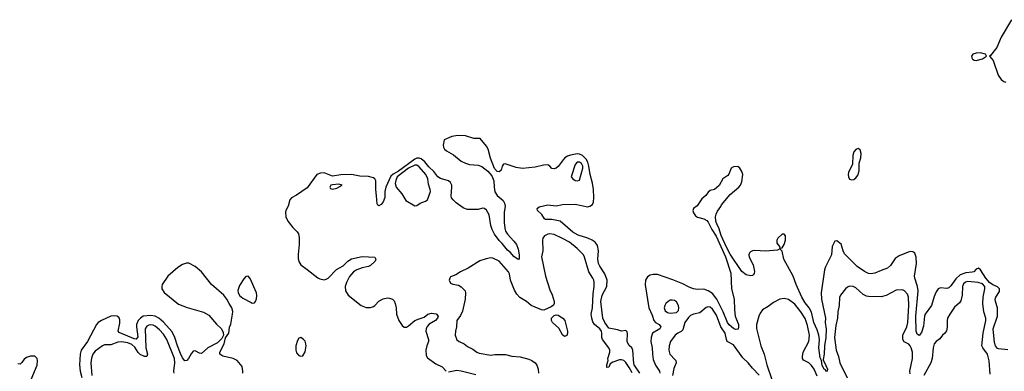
# Model space of a CAD drawing. Header units: inches. Extents: x 1384664 to 1536621, y 460766 to 646467.
# Tile 351 of 488: x 1414227 to 1423555, y 585849 to 589176. Entities that reach past the tile are written whole.
import ezdxf

# ---------------------------------------------------------------- set-up
doc = ezdxf.new("R2010")
doc.units = ezdxf.units.IN
doc.header["$MEASUREMENT"] = 0
doc.layers.add('B4518', color=7, linetype='Continuous')
doc.layers.add('B4528', color=7, linetype='Continuous')

msp = doc.modelspace()

# ---------------------------------------------------------------- linework, layer by layer
at = {"layer": 'B4518', "color": 5}
for points, elevation in [([(1420000, 586094.3), (1419997.1, 586097.1), (1419983.4, 586130), (1419985.7, 586205.7), (1419982.4, 586222.4), (1419970, 586236.2), (1419930, 586227.6), (1419890, 586240.6), (1419810, 586255.4), (1419769.4, 586310), (1419751.1, 586350), (1419731.2, 586510), (1419745.7, 586570), (1419788.6, 586650), (1419792, 586710), (1419770.2, 586770.2), (1419722.8, 586842.8), (1419710.5, 586870), (1419704.6, 586910), (1419711.1, 586990), (1419699.9, 587039.9), (1419679.1, 587070), (1419650.5, 587090.5), (1419609.3, 587109.3), (1419518.3, 587138.3), (1419466, 587166), (1419348, 587268), (1419270, 587286.2), (1419210, 587285.2), (1419198.7, 587290), (1419172.3, 587332.3), (1419131.1, 587370), (1419128.7, 587390), (1419150, 587405.5), (1419230, 587422.7), (1419310, 587416.1), (1419370, 587426.5), (1419488.9, 587428.9), (1419610, 587406.6), (1419630, 587410.2), (1419653.1, 587426.9), (1419662.9, 587450), (1419666.5, 587493.5), (1419662, 587570), (1419652.3, 587630), (1419630.8, 587710), (1419619.3, 587790), (1419608.7, 587828.7), (1419594.8, 587854.8), (1419559.9, 587890), (1419530, 587903.8), (1419510, 587905.7), (1419445.5, 587894.5), (1419415.6, 587884.4), (1419392.6, 587870), (1419375.1, 587850), (1419330, 587785.9), (1419310, 587770.5), (1419290, 587764.4), (1419269, 587769), (1419250.3, 587790.3), (1419230, 587801.7), (1419190, 587798.1), (1419110, 587780.4), (1418989.1, 587769.1), (1418930, 587776.2), (1418827.9, 587812.1), (1418809.4, 587810), (1418796.4, 587790), (1418787, 587753), (1418770, 587736.8), (1418750, 587740.3), (1418726.8, 587766.8), (1418687.2, 587867.2), (1418665.1, 587950), (1418650, 587978.6), (1418590, 588051.6), (1418530, 588050.9), (1418450, 588076.4), (1418378.4, 588081.6), (1418321.3, 588070), (1418250, 588039.8), (1418238.7, 587990), (1418241.6, 587970), (1418252.9, 587950), (1418270, 587935.4), (1418337.2, 587897.2), (1418410, 587838.7), (1418450, 587817.2), (1418490, 587806.4), (1418570, 587799.4), (1418605.3, 587785.3), (1418662.2, 587742.2), (1418699.5, 587699.6), (1418719.2, 587650), (1418722.4, 587590), (1418730, 587547.9), (1418750, 587513.4), (1418806.5, 587466.5), (1418821.1, 587441.1), (1418825.4, 587410), (1418818.4, 587350), (1418816.7, 587256.7), (1418821.7, 587201.7), (1418830, 587175.8), (1418850, 587146), (1418910, 587081.6), (1418933.4, 587050), (1418950, 587004.7), (1418960.5, 586950), (1418958, 586910), (1418950, 586906), (1418910, 586934.5), (1418874.9, 586974.9), (1418850, 586995.6), (1418798.3, 587058.3), (1418770, 587085.5), (1418725.2, 587145.2), (1418703.2, 587190), (1418689.8, 587230), (1418674.8, 587330), (1418650, 587374.7), (1418630, 587389.6), (1418611.2, 587391.2), (1418570, 587380.8), (1418470, 587380.9), (1418450, 587384.9), (1418430, 587394.4), (1418363.6, 587443.6), (1418333.3, 587470), (1418319.3, 587490), (1418315.3, 587510), (1418321.9, 587590), (1418320.1, 587610), (1418310, 587635.3), (1418290, 587651.7), (1418214, 587674), (1418190, 587688.4), (1418150, 587738.9), (1418103.7, 587783.7), (1418064.7, 587830), (1418030, 587859.8), (1418010, 587866.9), (1417990, 587864.8), (1417970, 587855.8), (1417816.4, 587743.6), (1417765.8, 587714.2), (1417744.6, 587695.4), (1417694.5, 587590), (1417686.1, 587550), (1417685.1, 587494.9), (1417670, 587453.7), (1417650, 587427.3), (1417630, 587415.6), (1417620.1, 587420.1), (1417612.6, 587432.6), (1417608.4, 587510), (1417599.5, 587570), (1417600.1, 587650), (1417592.7, 587670), (1417579.9, 587679.9), (1417533, 587693), (1417450, 587694), (1417370, 587711), (1417270, 587707.7), (1417190, 587696.9), (1417110, 587726.8), (1417075.3, 587724.7), (1417042, 587710), (1416950, 587586.2), (1416850, 587515.1), (1416800.7, 587490), (1416787.7, 587470), (1416772, 587410), (1416749.1, 587370.9), (1416744.8, 587355.2), (1416749, 587311), (1416767.3, 587270), (1416813.6, 587210), (1416856.9, 587170), (1416869.5, 587149.5), (1416874.3, 587114.3), (1416874.4, 587050), (1416864.7, 586955.3), (1416865.4, 586914.6), (1416870, 586886.9), (1416890, 586854.8), (1416952, 586812), (1417050, 586732.1), (1417070, 586722.2), (1417110, 586715.7), (1417130, 586719.8), (1417150, 586730.8), (1417228.9, 586811.1), (1417290, 586845.3), (1417336.8, 586890), (1417370, 586911.5), (1417470, 586936.5), (1417590.3, 586930.3), (1417600.4, 586910), (1417593.7, 586890), (1417550, 586851.2), (1417530, 586841.5), (1417470, 586828.9), (1417421.3, 586810), (1417390, 586789.8), (1417350, 586745.7), (1417321.9, 586690), (1417310.9, 586650), (1417315, 586610), (1417338, 586570), (1417463.1, 586470), (1417510, 586451.1), (1417550, 586453.5), (1417578.2, 586461.8), (1417592, 586470), (1417630, 586512.4), (1417670, 586535.9), (1417710, 586543.9), (1417730, 586541.5), (1417759.1, 586530), (1417774.3, 586514.3), (1417783.6, 586490), (1417792.6, 586450), (1417797.6, 586390), (1417820.2, 586330), (1417850, 586282), (1417870, 586267.7), (1417890, 586266.8), (1417910, 586278.4), (1417970, 586330.3), (1418010, 586346.7), (1418060.5, 586359.5), (1418093.2, 586390), (1418130, 586398.7), (1418172.5, 586392.5), (1418190.7, 586370), (1418184.9, 586350), (1418167.7, 586330), (1418106.3, 586293.7), (1418087.7, 586272.3), (1418078.5, 586250), (1418075.6, 586230), (1418101.4, 586150), (1418100.9, 586130), (1418083.7, 586090), (1418075.5, 586050), (1418077, 585997), (1418090, 585974.9), (1418170, 585918.5), (1418230, 585890.3), (1418268.6, 585848.6)], 660), ([(1420000, 585884), (1419970, 585932.6), (1419950, 585949.7), (1419930, 585956.3), (1419910, 585958.4), (1419844.9, 585935.1), (1419822, 585918), (1419810, 585888), (1419790, 585886), (1419789, 585910), (1419802, 585950), (1419798, 585970), (1419816.4, 586030), (1419817.6, 586050), (1419808.3, 586070), (1419749.4, 586149.4), (1419742.6, 586170), (1419743.7, 586210), (1419738.2, 586230), (1419722, 586250), (1419673.7, 586290), (1419657.7, 586317.7), (1419646.6, 586350), (1419642.4, 586390), (1419654, 586450), (1419659, 586581), (1419670.6, 586650), (1419669.8, 586690), (1419667.2, 586710), (1419658, 586730), (1419620.2, 586790), (1419579, 586930), (1419568.7, 586950), (1419510, 587011.9), (1419436, 587070), (1419370, 587106.9), (1419290, 587142.8), (1419250, 587149.9), (1419230, 587145.7), (1419198.7, 587130), (1419184.5, 587110), (1419179.7, 587090), (1419182.3, 586990), (1419169, 586931), (1419210, 586748), (1419250, 586618.8), (1419272, 586572), (1419291.4, 586510), (1419291.7, 586490), (1419285.2, 586474.8), (1419262.8, 586457.2), (1419191.9, 586428.1), (1419170, 586429.3), (1419071.5, 586471.5), (1419030, 586508.7), (1418965.6, 586545.6), (1418937.9, 586577.9), (1418914.9, 586614.9), (1418876, 586710), (1418867.4, 586770), (1418858.5, 586790), (1418770, 586891.1), (1418710, 586918.4), (1418690, 586920.9), (1418646.9, 586913.1), (1418586, 586894), (1418475.6, 586824.4), (1418404, 586790), (1418359.5, 586760.5), (1418310, 586741.2), (1418300.7, 586730), (1418297.3, 586710), (1418310, 586684), (1418330, 586674.8), (1418383.5, 586663.5), (1418408, 586648), (1418446, 586610), (1418450.8, 586590), (1418448, 586530), (1418423.4, 586416.6), (1418403.4, 586376.6), (1418369.1, 586330), (1418364.9, 586270), (1418355.3, 586230), (1418352.2, 586190), (1418367.3, 586147.3), (1418390, 586132), (1418438.8, 586110), (1418470, 586082), (1418519.2, 586059.2), (1418558.8, 586030), (1418580.7, 586020.7), (1418690, 586001.1), (1418730, 586008.8), (1418830, 586008.9), (1418890, 585992.7), (1418970, 585984.6), (1419050, 585962), (1419078, 585950), (1419109.2, 585929.2), (1419126.8, 585906.8), (1419140.3, 585870), (1419143.5, 585830)], 680), ([(1416339.8, 585830), (1416342.3, 585850), (1416333.1, 585893.1), (1416287.6, 585950), (1416250, 585971), (1416153, 585993), (1416123.7, 586010), (1416121.6, 586030), (1416165.1, 586110), (1416176, 586164), (1416208.7, 586210), (1416215.1, 586264.9), (1416226.3, 586293.7), (1416244.5, 586390), (1416245.6, 586414.4), (1416237.2, 586450), (1416210, 586489.3), (1416189.7, 586530), (1416159.8, 586570), (1416043.4, 586670), (1415949.9, 586790), (1415890, 586840.3), (1415830, 586872), (1415806.7, 586873.3), (1415770, 586859.9), (1415725.7, 586830), (1415630.5, 586750), (1415578.3, 586670), (1415573, 586650), (1415573.4, 586630), (1415578.4, 586618.4), (1415595.8, 586595.8), (1415730, 586483.7), (1415812.1, 586452.1), (1415967.2, 586407.2), (1416019.6, 586379.6), (1416090, 586294), (1416138, 586250), (1416154.8, 586214.8), (1416158, 586190), (1416140.5, 586159.5), (1416100.9, 586119.1), (1416010, 586069.6), (1415950, 586017.6), (1415930, 586018.7), (1415890, 586041.1), (1415870, 586038.9), (1415850, 586013.3), (1415826.9, 585970), (1415810, 585952.1), (1415790, 585948.7), (1415770, 585976.4), (1415750, 586017.8), (1415721.3, 586090), (1415696.2, 586170), (1415670, 586221.9), (1415590, 586313.1), (1415545.4, 586350), (1415510, 586369.6), (1415470, 586377.6), (1415398.3, 586370), (1415370, 586352.2), (1415350.6, 586330), (1415333.9, 586290), (1415332.3, 586270), (1415346.2, 586173.8), (1415330, 586154.1), (1415310, 586157.2), (1415170, 586214.5), (1415160.6, 586230), (1415175.1, 586304.9), (1415175.4, 586335.4), (1415170, 586354.3), (1415150, 586369.5), (1415113, 586373), (1415090, 586369.2), (1415000.7, 586330), (1414969.4, 586310.6), (1414954, 586290), (1414869.4, 586130.6), (1414808.7, 586050), (1414799.1, 586010), (1414792, 585910), (1414798.8, 585850), (1414816.6, 585790)], 660), ([(1415690.4, 585830), (1415688.8, 585848.8), (1415696.6, 585930), (1415693.3, 585970), (1415620.9, 586150), (1415590, 586198.8), (1415550, 586242.4), (1415510, 586276.1), (1415490, 586285.7), (1415470, 586289.9), (1415450, 586286.1), (1415430, 586274.8), (1415415.7, 586250), (1415423.4, 586070), (1415439.3, 586010), (1415430, 585988.5), (1415410, 585989.5), (1415368.6, 586008.6), (1415350, 586028.1), (1415316.8, 586076.8), (1415290, 586100.8), (1415250, 586118.3), (1415191.1, 586128.9), (1415156.5, 586123.5), (1415090, 586099.4), (1415030, 586098), (1415010, 586090.9), (1414941.9, 586038.1), (1414919.8, 586010), (1414906.6, 585973.4), (1414900.7, 585930), (1414910.6, 585810)], 680), ([(1414335.6, 585770), (1414391.9, 585908.1), (1414397.2, 585950), (1414391.2, 585971.2), (1414381.4, 585981.4), (1414370, 585990.6), (1414350, 585993.3), (1414330, 585992.5), (1414290, 585979.2), (1414270, 585962.2), (1414248.4, 585931.6), (1414230, 585917.6), (1414210, 585919.1)], 660), ([(1418290, 585844.8), (1418370, 585858.1), (1418410, 585854.2), (1418550, 585817.7)], 660)]:
    msp.add_lwpolyline(points, dxfattribs=dict(at, elevation=elevation))
for points, elevation in [([(1417970, 587800.5), (1417909.1, 587770), (1417802.7, 587690), (1417790, 587655.1), (1417785.5, 587625.5), (1417793.7, 587590), (1417847.1, 587527.1), (1417886, 587466), (1417970, 587413.4), (1417990, 587417.3), (1418020.1, 587439.9), (1418070, 587457.3), (1418089, 587470), (1418118, 587550), (1418116.3, 587570), (1418099.1, 587619.1), (1418093.6, 587670), (1418075.4, 587710), (1418010, 587784.6), (1417990, 587799.8)], 680), ([(1419510, 587827.4), (1419490, 587807), (1419452.7, 587690), (1419466, 587670), (1419490, 587655.8), (1419510, 587650.4), (1419530, 587658), (1419561.5, 587770), (1419561.5, 587790), (1419550, 587814.3), (1419530, 587827)], 680), ([(1417250, 587618.4), (1417190, 587614.8), (1417174.8, 587610), (1417164.9, 587590), (1417170, 587578), (1417190, 587570.8), (1417230, 587583), (1417282, 587610)], 680), ([(1416390, 586749.6), (1416370, 586746), (1416350, 586723.6), (1416310, 586660.7), (1416292.5, 586612.5), (1416295.3, 586595.3), (1416310, 586566), (1416341.6, 586541.6), (1416419, 586499), (1416430, 586494.9), (1416450, 586496.4), (1416460.5, 586510), (1416470, 586536), (1416472.5, 586567.5), (1416468.9, 586590), (1416410, 586725.6)], 660), ([(1419390, 586179), (1419370, 586194), (1419336, 586256), (1419274.7, 586310), (1419265.3, 586330), (1419266.6, 586350), (1419290, 586377), (1419310, 586383.7), (1419330, 586379.5), (1419373.4, 586350), (1419390.3, 586330.3), (1419416.3, 586230), (1419417.3, 586210), (1419410, 586188)], 680), ([(1416890, 586167.3), (1416870, 586162.3), (1416858.8, 586141.2), (1416844, 586090), (1416842.4, 586050), (1416850, 586022.3), (1416870, 585997.7), (1416890, 585991.5), (1416910, 585994), (1416930, 586032.4), (1416940.5, 586090), (1416939, 586110), (1416930, 586133.6), (1416916.2, 586150)], 660)]:
    msp.add_lwpolyline(points, close=True, dxfattribs=dict(at, elevation=elevation))
at = {"layer": 'B4528', "color": 5}
for points, elevation in [([(1423624, 589176), (1423525.8, 589010), (1423485.4, 588914.6), (1423423.6, 588836.4), (1423414, 588830), (1423450.4, 588790.4), (1423497.2, 588650), (1423525.5, 588610), (1423550, 588592.7), (1423570, 588586.5)], 660), ([(1423590, 586052.7), (1423500.8, 586060.8), (1423490, 586064.8), (1423472.3, 586090), (1423462.5, 586122.5), (1423449.2, 586250), (1423489.8, 586369.8), (1423492.3, 586390), (1423489.4, 586450), (1423471.3, 586510), (1423469.4, 586530), (1423474.9, 586550), (1423510, 586604.4), (1423511, 586630), (1423490, 586647.4), (1423445.7, 586665.7), (1423413.7, 586690), (1423380, 586730), (1423330, 586809.9), (1423310, 586824.4), (1423290, 586814.8), (1423265.3, 586790), (1423250, 586785.3), (1423190, 586782), (1423138.3, 586761.7), (1423095, 586725), (1423050, 586656.9), (1423030, 586639.1), (1423010, 586631.1), (1422950, 586638), (1422930, 586629.6), (1422910, 586601.6), (1422890, 586557.6), (1422864.1, 586470), (1422805.3, 586390), (1422799.3, 586370), (1422790, 586274.5), (1422770, 586216.2), (1422750, 586187.6), (1422730, 586199.3), (1422721.6, 586230), (1422717, 586370), (1422738.6, 586610), (1422731.3, 586650), (1422706, 586730), (1422705.2, 586750), (1422721.9, 586870), (1422719.1, 586930), (1422707, 586967), (1422690, 586979.8), (1422670, 586981.5), (1422643.8, 586976.2), (1422558.2, 586941.8), (1422522.7, 586917.3), (1422477.8, 586850), (1422450, 586823.5), (1422390, 586803.2), (1422330, 586776.2), (1422289.8, 586769.8), (1422270, 586773.1), (1422230, 586791.8), (1422161.4, 586841.4), (1422041.5, 586961.5), (1422027.1, 586990), (1422010, 587052.7), (1421970, 587082.7), (1421950, 587079.3), (1421924.9, 587030), (1421917, 586950), (1421861.6, 586838.4), (1421851.3, 586808.7), (1421819.3, 586590), (1421824.8, 586530), (1421861.9, 586350), (1421857.9, 586310), (1421866.2, 586246.2), (1421864, 586170), (1421852.5, 586090), (1421850.1, 586009.9), (1421838.8, 585958.8), (1421839.3, 585950), (1421850, 585938), (1421880.9, 585870), (1421878, 585850), (1421870, 585848), (1421861.6, 585861.6), (1421850, 585868.7), (1421830, 585903.6), (1421822.4, 585950), (1421810, 585977.2), (1421797.8, 586070), (1421803.2, 586150), (1421799.4, 586190), (1421781.5, 586241.5), (1421750, 586310), (1421728.5, 586408.5), (1421707.7, 586447.7), (1421670, 586497.5), (1421638.5, 586550), (1421582.6, 586670), (1421554.9, 586750), (1421467.2, 586910), (1421450, 586984), (1421439, 586999), (1421430, 587008), (1421405.4, 586994.6), (1421293.8, 586986.2), (1421192, 586992), (1421170, 586988.8), (1421150, 586978.7), (1421141.3, 586970), (1421135.5, 586950), (1421138.8, 586930), (1421175.3, 586855.3), (1421187.1, 586792.9), (1421184.9, 586775.1), (1421177.4, 586762.6), (1421170, 586755.1), (1421150, 586752), (1421110, 586762.9), (1421070, 586792), (1420958.2, 586958.2), (1420923.3, 587023.3), (1420874, 587134), (1420850, 587207), (1420833.9, 587233.9), (1420822.7, 587270), (1420817.7, 587310), (1420823.8, 587336.2), (1420837.2, 587362.8), (1420870, 587408.9), (1420875.7, 587424.3), (1420959.4, 587520.6), (1421041.1, 587590), (1421056.5, 587610), (1421070, 587640.5), (1421079.3, 587710), (1421070, 587738.4), (1421050, 587772), (1421030, 587786.6), (1420990, 587783.7), (1420968.4, 587770), (1420945.9, 587714.1), (1420937.2, 587702.8), (1420890, 587669.3), (1420854.1, 587605.9), (1420810.2, 587569.8), (1420770, 587559.1), (1420750, 587543), (1420726.5, 587513.5), (1420690, 587481.3), (1420646, 587414), (1420611.6, 587390), (1420604.9, 587370), (1420609.2, 587349.2), (1420630, 587320.5), (1420650, 587307.7), (1420710, 587291.8), (1420736.6, 587276.6), (1420750, 587261.3), (1420783.6, 587190), (1420826.2, 587126.2), (1420913.5, 586933.5), (1420963.9, 586776.1), (1420971.4, 586630), (1420996.3, 586530), (1420998.7, 586430), (1421005.9, 586370), (1421036, 586290), (1421038.2, 586270), (1421032.4, 586247.6), (1421010, 586244.2), (1420990, 586254.9), (1420950, 586289.4), (1420933.2, 586310), (1420892, 586412), (1420831.5, 586531.5), (1420790, 586584.2), (1420750, 586610.5), (1420710, 586625.6), (1420650, 586622), (1420610, 586628.3), (1420570, 586643.5), (1420510, 586676.8), (1420415.8, 586715.8), (1420270, 586764), (1420230, 586766.3), (1420200.7, 586759.3), (1420175.8, 586744.2), (1420155.8, 586710), (1420153.9, 586666.1), (1420187.8, 586450), (1420220.4, 586380.4), (1420235.3, 586330), (1420251.5, 586311.5), (1420284.9, 586290), (1420301.3, 586270), (1420290.2, 586250), (1420223.4, 586210), (1420210.1, 586170), (1420205.9, 586130), (1420218.5, 586070), (1420221.4, 586010), (1420230, 585961.7), (1420250, 585907.1), (1420288.8, 585848.8), (1420290.1, 585830)], 660), ([(1423420.6, 585820.6), (1423412.7, 585947.3), (1423394.9, 586010), (1423352.1, 586070), (1423343.9, 586090), (1423356.5, 586210), (1423381.2, 586330), (1423379.1, 586350), (1423360.6, 586410), (1423350.5, 586490.5), (1423354.8, 586550), (1423370.7, 586630), (1423369.8, 586649.8), (1423350, 586675.3), (1423307.8, 586687.8), (1423210, 586698.2), (1423187.7, 586692.3), (1423170, 586675.9), (1423159.3, 586650), (1423156.6, 586570), (1423143.9, 586516.1), (1423130, 586495.1), (1423084.5, 586455.5), (1423038, 586390), (1423018, 586350), (1423013.4, 586330), (1423012.9, 586267.1), (1423007.4, 586232.6), (1422990, 586205.2), (1422971, 586190), (1422943.8, 586156.2), (1422910, 586131.6), (1422891.7, 586108.3), (1422882.2, 586070), (1422871.5, 585970), (1422859.8, 585930), (1422792.5, 585807.5)], 680), ([(1422663.5, 585823.5), (1422660.3, 585850), (1422684.9, 585970), (1422684.3, 586030), (1422674.1, 586070), (1422664.2, 586090), (1422650, 586104.2), (1422606.4, 586126.4), (1422593, 586150), (1422595, 586190), (1422631.9, 586270), (1422642, 586310), (1422650.4, 586470), (1422647.3, 586550), (1422637.1, 586577.1), (1422610, 586609.7), (1422590, 586618.2), (1422530, 586617.4), (1422435.2, 586564.8), (1422390, 586552.8), (1422270, 586557.1), (1422250, 586559.8), (1422216.7, 586576.7), (1422150, 586637.7), (1422124, 586650), (1422090, 586653.5), (1422070, 586645.1), (1422051, 586629), (1422004.2, 586570), (1421993.8, 586546.2), (1421991.8, 586470), (1421978.3, 586410), (1421976.3, 586350), (1421959.1, 586280.9), (1421945, 586170), (1421962.3, 586050), (1421983.7, 585990), (1421996.4, 585930), (1422065.7, 585785.7)], 680), ([(1421782.2, 585802.2), (1421753.4, 585870), (1421730, 585902.5), (1421702, 585930), (1421653.2, 585953.2), (1421643.5, 585970), (1421642, 585990), (1421649.4, 586030.6), (1421704.6, 586130), (1421708.3, 586190), (1421690, 586283.6), (1421670, 586347.4), (1421629, 586410), (1421570, 586484.8), (1421510, 586526.9), (1421470, 586536.3), (1421430, 586532.8), (1421370, 586500.5), (1421318.6, 586461.4), (1421263.8, 586430), (1421242, 586398), (1421230, 586369), (1421207.7, 586290), (1421207.3, 586252.7), (1421250, 586090.3), (1421279.1, 586010), (1421305.7, 585910), (1421353, 585770)], 680), ([(1421233.3, 585813.3), (1421170, 585877), (1421128.4, 585930), (1421077.6, 585977.6), (1420990, 586099.1), (1420930.5, 586130.4), (1420922.2, 586150), (1420911.9, 586210), (1420869.2, 586269.2), (1420830, 586378.8), (1420790, 586438.2), (1420770, 586454), (1420750, 586458.6), (1420730, 586453), (1420670, 586402.9), (1420610, 586388.5), (1420582.9, 586377.1), (1420562, 586358), (1420529.4, 586310.6), (1420510, 586239.5), (1420494.7, 586225.3), (1420462, 586210), (1420436.4, 586190), (1420392.4, 586130), (1420378.7, 586090), (1420376.5, 586050), (1420387.2, 586010), (1420438.3, 585958.3), (1420444, 585950), (1420446.9, 585930), (1420424.8, 585875.2), (1420411.2, 585808.8)], 680), ([(1420102, 585830), (1420050, 585908.3), (1420044, 585924), (1420034.7, 586050), (1420025.4, 586070), (1420000, 586094.3)], 660), ([(1420030, 585835.5), (1420000, 585884)], 680)]:
    msp.add_lwpolyline(points, dxfattribs=dict(at, elevation=elevation))
for points, elevation in [([(1423330, 588862), (1423290, 588860.5), (1423257.3, 588850), (1423243, 588830), (1423250, 588806.8), (1423270, 588794), (1423290, 588790.8), (1423350, 588806.8), (1423388, 588830), (1423378, 588850)], 660), ([(1422170, 587956), (1422150, 587946.6), (1422130, 587925.2), (1422121.1, 587890), (1422116.5, 587810), (1422079.7, 587730), (1422075.2, 587710), (1422078.8, 587690), (1422090, 587668), (1422110, 587660.7), (1422130, 587665), (1422150, 587679.8), (1422170, 587707.8), (1422180.5, 587750), (1422180.7, 587819.3), (1422194.4, 587870), (1422198.5, 587910), (1422190, 587944)], 660), ([(1421450, 587147.6), (1421410.4, 587110), (1421399.5, 587090), (1421400.9, 587060.9), (1421424.7, 587030), (1421430, 587014), (1421450, 587018), (1421470, 587047.7), (1421481, 587090), (1421481.3, 587130), (1421470, 587147)], 660), ([(1420410, 586522.8), (1420390, 586520.3), (1420369.5, 586510.5), (1420349.6, 586490.4), (1420338, 586470), (1420332.9, 586450), (1420342.1, 586422.1), (1420364.6, 586404.6), (1420390, 586398.7), (1420450, 586403.9), (1420470, 586425.5), (1420472.3, 586447.7), (1420469.8, 586470), (1420450, 586505.1), (1420430, 586518.7)], 680)]:
    msp.add_lwpolyline(points, close=True, dxfattribs=dict(at, elevation=elevation))

doc.saveas('drawing.dxf')
